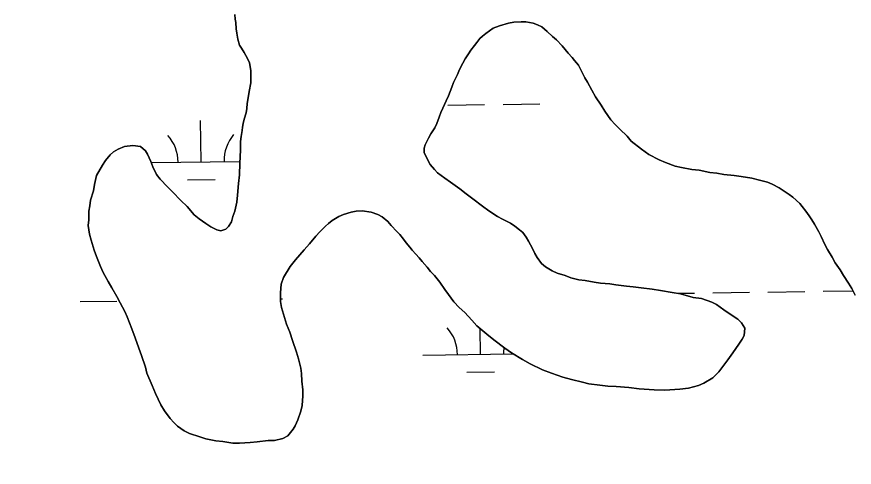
# Model space of a CAD drawing. Extents: x 3767014 to 3805179, y 361544 to 387384.
# Drawn here: x 3785751 to 3786478, y 373448 to 373840 of the extents above; entities that cross this region are included whole.
import ezdxf

# ---------------------------------------------------------------- set-up
doc = ezdxf.new("R2010")
doc.units = 0
for name, color, linetype in [('V-GRID-MAJR', 7, 'Continuous'), ('V-RIVR-EDGE', 7, 'Continuous'), ('V-TOPO-SHOR', 7, 'Continuous'), ('V-WETL-SWMP', 7, 'Continuous')]:
    doc.layers.add(name, color=color, linetype=linetype)

msp = doc.modelspace()

# ---------------------------------------------------------------- linework, layer by layer
at = {"layer": 'V-GRID-MAJR'}
msp.add_spline([(3771169.95, 373025.6), (3773820.257, 373061.356), (3779120.863, 373133.445), (3784421.458, 373206.305), (3789722.043, 373279.937), (3795022.617, 373354.339), (3800323.181, 373429.512), (3802973.458, 373467.388)], degree=3, dxfattribs=at)
at = {"layer": 'V-RIVR-EDGE'}
msp.add_spline([(3785266.865, 377529.211), (3785342.8, 377494.248), (3785391.258, 377467.439), (3785439.72, 377442.249), (3785475.246, 377418.707), (3785525.316, 377389.469), (3785575.383, 377359.422), (3785621.413, 377331.811), (3785722.351, 377269.288), (3785796.661, 377231.094), (3785852.385, 377199.415), (3785928.324, 377166.069), (3785964.678, 377149.804), (3786028.506, 377124.576), (3786060.018, 377113.175), (3786092.316, 377092.068), (3786117.34, 377073.405), (3786135.083, 377053.143), (3786154.458, 377039.347), (3786176.258, 377024.735), (3786206.946, 377006.867), (3786256.211, 376979.248), (3786328.098, 376942.677), (3786374.949, 376919.917), (3786491.265, 376862.208), (3786553.467, 376833.749), (3786619.713, 376805.279), (3786729.589, 376759.718), (3786796.656, 376736.099), (3786845.136, 376718.187), (3786867.767, 376712.469), (3787003.51, 376661.992), (3787089.16, 376631.048), (3787163.496, 376603.367), (3787230.559, 376578.13), (3787257.223, 376568.359), (3787300.044, 376551.27), (3787354.992, 376532.533), (3787409.127, 376512.181), (3787544.074, 376466.558), (3787612.756, 376442.126), (3787657.197, 376425.841), (3787730.724, 376398.162), (3787781.63, 376380.244), (3787834.96, 376361.511), (3787891.524, 376341.961), (3787940, 376322.432), (3787998.976, 376297.215), (3788050.697, 376281.721), (3788117.768, 376259.719), (3788176.757, 376240.164), (3788221.198, 376223.879), (3788259.981, 376209.226), (3788406.252, 376164.383), (3788541.215, 376125.23), (3788606.67, 376104.041), (3788679.39, 376077.173), (3788748.889, 376055.974), (3788871.693, 376005.528), (3788969.454, 375966.467), (3789047.013, 375933.926), (3789119.723, 375903.014), (3789155.253, 375881.09), (3789182.716, 375867.274), (3789214.225, 375854.256), (3789257.04, 375834.74), (3789281.286, 375828.21), (3789303.105, 375821.686), (3789328.955, 375809.491), (3789367.724, 375789.177), (3789414.577, 375767.225), (3789468.708, 375745.255), (3789509.105, 375728.981), (3789555.157, 375710.266), (3789585.849, 375694.015), (3789620.578, 375675.328), (3789681.97, 375646.062), (3789753.859, 375610.3), (3789792.633, 375591.603), (3789842.712, 375566.408), (3789897.64, 375539.584), (3789938.019, 375516.03), (3789968.727, 375506.25), (3790004.289, 375497.265), (3790030.972, 375494.773), (3790047.128, 375487.455), (3790077.007, 375469.589), (3790124.633, 375433.077), (3790192.442, 375382.768), (3790252.165, 375332.478), (3790290.91, 375302.459), (3790337.741, 375271.611), (3790406.357, 375220.491), (3790469.329, 375175.855), (3790570.248, 375106.054), (3790647.751, 375050.868), (3790691.367, 375028.115), (3790744.667, 374997.251), (3790806.838, 374955.852), (3790873.863, 374915.249), (3790932, 374877.903), (3791002.231, 374825.97), (3791052.265, 374782.175), (3791082.927, 374753.793), (3791131.331, 374705.149), (3791170.05, 374664.616), (3791192.631, 374638.681), (3791220.891, 374620.01), (3791288.67, 374557.569), (3791322.577, 374533.223), (3791362.944, 374504.817), (3791396.042, 374480.473), (3791434.785, 374449.645), (3791482.407, 374411.517), (3791534.052, 374365.291), (3791646.192, 374254.216), (3791707.514, 374196.644), (3791738.968, 374161.791), (3791773.65, 374123.694), (3791803.497, 374092.888), (3791829.321, 374070.18), (3791830.912, 374059.662), (3791837.316, 374032.958), (3791849.409, 374017.562), (3791884.123, 373992.405), (3791930.977, 373971.262), (3791954.393, 373955.838), (3791993.134, 373924.202), (3792026.979, 373874.785), (3792047.912, 373836.722), (3792063.186, 373799.482), (3792086.509, 373746.857), (3792112.249, 373690.181), (3792141.261, 373648.864), (3792158.993, 373624.558), (3792177.552, 373607.528), (3792214.702, 373586.409), (3792255.083, 373563.665), (3792301.119, 373538.48), (3792346.34, 373510.871), (3792382.671, 373485.71), (3792422.225, 373455.689), (3792479.537, 373411.875), (3792548.144, 373356.711), (3792619.168, 373298.307), (3792672.431, 373252.077), (3792709.534, 373212.357), (3792750.656, 373162.113), (3792839.385, 373068.08), (3792888.572, 373008.92), (3792945.027, 372945.699), (3792999.062, 372884.91), (3793053.898, 372820.884), (3793149.89, 372720.363), (3793208.761, 372653.092), (3793261.195, 372598.777), (3793315.232, 372538.796), (3793358.792, 372493.399), (3793409.592, 372432.618), (3793462.809, 372367.787), (3793498.283, 372323.219), (3793536.997, 372280.26), (3793578.124, 372232.443), (3793604.724, 372196.792), (3793668.438, 372125.466), (3793703.128, 372090.604), (3793760.41, 372034.66), (3793806.384, 371984.404), (3793839.438, 371942.268), (3793939.427, 371823.136), (3793981.333, 371763.186), (3794029.674, 371688.662), (3794050.609, 371651.408), (3794073.177, 371620.62), (3794178.796, 371488.535), (3794237.625, 371404.28), (3794268.243, 371358.106), (3794301.293, 371314.353), (3794332.724, 371269.794), (3794395.613, 371192), (3794429.476, 371149.862), (3794472.201, 371093.953), (3794523.788, 371024.274), (3794601.175, 370922.181), (3794640.679, 370871.942), (3794687.421, 370805.509), (3794733.389, 370752.828), (3794829.339, 370635.323), (3794895.463, 370557.521), (3794959.948, 370470.826), (3795013.158, 370403.569), (3795070.394, 370329.023), (3795159.854, 370203.448), (3795225.98, 370126.454), (3795296.13, 370041.363), (3795379.18, 369940.065), (3795459.001, 369841.201), (3795508.163, 369772.337), (3795554.103, 369708.333), (3795661.315, 369566.538), (3795715.338, 369500.897), (3795762.105, 369444.169), (3795798.366, 369390.703), (3795915.247, 369234.327), (3795963.601, 369165.465), (3796028.082, 369077.153), (3796043.387, 369052.853), (3796054.672, 369037.459), (3796077.242, 369007.48), (3796148.213, 368927.239), (3796183.677, 368878.627), (3796226.382, 368814.631), (3796275.531, 368740.105), (3796314.222, 368688.25), (3796353.714, 368633.158), (3796401.268, 368567.533), (3796456.873, 368487.33), (3796513.292, 368409.551), (3796545.533, 368365.8), (3796626.113, 368246.716), (3796670.449, 368188.377), (3796704.298, 368140.578), (3796751.041, 368074.145), (3796787.308, 368023.105), (3796838.907, 367958.278), (3796844.528, 367942.09), (3796845.295, 367925.104), (3796846.094, 367921.059), (3796852.559, 367919.425), (3796863.071, 367918.59), (3796875.166, 367904.003), (3796903.398, 367874.01), (3796931.629, 367844.017), (3796952.579, 367812.424), (3796982.392, 367767.87), (3797007.371, 367730.606), (3797037.194, 367690.095), (3797062.185, 367657.684), (3797075.869, 367631.77), (3797095.223, 367609.078), (3797126.665, 367569.372), (3797156.484, 367527.244), (3797212.099, 367451.085), (3797254.808, 367388.706), (3797302.183, 367327.228)], degree=3, dxfattribs=at)
at = {"layer": 'V-TOPO-SHOR'}
for points in [[(3785954.086, 373786.946), (3785953.935, 373793.185), (3785953.409, 373796.941), (3785952.866, 373800.072), (3785951.09, 373803.859), (3785948.104, 373808.923), (3785946.019, 373812.718), (3785944.213, 373815.258), (3785942.794, 373820.595), (3785941.995, 373825.916), (3785941.155, 373829.678), (3785940.981, 373834.982), (3785940.439, 373838.116), (3785940.23, 373842.173)], [(3786177.91, 373834.499), (3786170.056, 373832.205), (3786164.705, 373830.161), (3786158.352, 373825.649), (3786155.485, 373823.229), (3786152.937, 373821.111), (3786150.354, 373817.748), (3786148.415, 373814.992), (3786145.193, 373811.023), (3786143.244, 373807.955), (3786140.319, 373803.355), (3786138.353, 373799.662), (3786135.406, 373794.127), (3786133.737, 373789.805), (3786130.132, 373783.039), (3786128.775, 373778.709), (3786125.778, 373771.304), (3786123.796, 373766.991), (3786120.824, 373760.519), (3786119.17, 373756.82), (3786117.82, 373752.802), (3786115.807, 373747.244), (3786113.841, 373743.553), (3786110.588, 373738.335), (3786108.303, 373734.341), (3786105.665, 373728.798), (3786104.651, 373725.707), (3786104.555, 373721.967), (3786107.813, 373715.336), (3786109.898, 373711.541), (3786113.525, 373707.085), (3786116.257, 373704.207), (3786122.688, 373699.677), (3786127.585, 373696.122), (3786135.541, 373690.305), (3786141.044, 373686.111), (3786146.852, 373681.597), (3786155.415, 373675.142), (3786160.926, 373671.259), (3786168.285, 373666.393), (3786172.901, 373664.093), (3786179.667, 373660.489), (3786183.342, 373657.9), (3786187.624, 373654.672), (3786190.372, 373652.417), (3786193.383, 373648.289), (3786195.476, 373644.805), (3786198.743, 373638.485), (3786200.811, 373634.067), (3786202.904, 373630.584), (3786206.515, 373625.503), (3786210.181, 373622.603), (3786216.011, 373619.023), (3786220.326, 373617.042), (3786227.132, 373614.996), (3786232.07, 373612.997), (3786239.195, 373611.257), (3786244.474, 373610.497), (3786252.543, 373609.043), (3786257.823, 373608.283), (3786265.917, 373607.763), (3786271.188, 373606.692), (3786280.513, 373605.516), (3786286.424, 373605.053), (3786293.262, 373604.253)], [(3786352.9, 373704.666), (3786343.591, 373706.464), (3786337.378, 373707.248), (3786328.383, 373709.038), (3786322.798, 373710.118), (3786314.459, 373713.136), (3786308.906, 373715.463), (3786299.992, 373720.37), (3786293.561, 373724.898), (3786284.701, 373731.986), (3786281.066, 373736.131), (3786274.676, 373742.22), (3786270.732, 373746.373), (3786266.783, 373750.529), (3786261.671, 373757.832), (3786258.38, 373763.216), (3786253.582, 373770.509), (3786250.299, 373776.207), (3786246.735, 373783.158), (3786244.339, 373786.959), (3786241.673, 373792.329), (3786238.699, 373798.016), (3786235.377, 373802.155), (3786233.262, 373804.703), (3786229.929, 373808.53), (3786227.206, 373811.719), (3786224.482, 373814.906), (3786219.626, 373820.02), (3786216.269, 373822.911), (3786211.708, 373827.392), (3786206.82, 373831.261), (3786203.129, 373833.225), (3786199.422, 373834.569), (3786192.906, 373835.67), (3786188.855, 373835.775), (3786182.606, 373835.314), (3786177.91, 373834.499)], [(3785833.097, 373604.246), (3785830.117, 373609.622), (3785825.644, 373617.534), (3785823.289, 373622.893), (3785819.764, 373631.403), (3785817.729, 373637.066), (3785815.142, 373645.55), (3785813.721, 373650.888), (3785812.666, 373658.395), (3785813.106, 373663.372), (3785813.299, 373670.849), (3785814.042, 373675.509), (3785814.794, 373680.477), (3785817.182, 373688.522), (3785818.261, 373694.104), (3785820.018, 373701.854), (3785825.245, 373711.072), (3785827.842, 373715.06), (3785831.708, 373719.946), (3785834.586, 373722.678), (3785838.692, 373724.757), (3785844.363, 373727.104), (3785851.561, 373728.167), (3785858.08, 373727.063), (3785862.354, 373723.524), (3785864.151, 373720.671), (3785867.098, 373714.048), (3785868.855, 373709.638), (3785872.107, 373702.696), (3785875.126, 373698.876), (3785881.499, 373692.167), (3785886.06, 373687.684), (3785893.042, 373680.334), (3785898.825, 373674.886), (3785904.879, 373667.87), (3785909.153, 373664.331), (3785914.97, 373660.128), (3785919.258, 373657.212), (3785924.493, 373654.582), (3785927.903, 373653.871), (3785932.306, 373655.317), (3785934.542, 373657.441), (3785937.145, 373661.74), (3785938.513, 373666.381), (3785940.191, 373671.015), (3785941.95, 373678.765), (3785942.421, 373684.987), (3785943.302, 373694.94), (3785944.117, 373702.403), (3785944.381, 373712.684), (3785944.838, 373718.283), (3785944.989, 373724.204), (3785945.182, 373731.681), (3785945.606, 373736.033), (3785946.355, 373741.004), (3785946.748, 373744.11), (3785947.451, 373747.209), (3785948.172, 373750.932), (3785949.874, 373756.501), (3785950.593, 373760.224), (3785950.703, 373764.586), (3785952.126, 373771.408), (3785952.534, 373775.138), (3785953.974, 373782.584), (3785954.086, 373786.946)], [(3786479.222, 373597.91), (3786476.251, 373603.597), (3786473.568, 373608.342), (3786469.062, 373615.007), (3786466.379, 373619.752), (3786461.865, 373626.103), (3786459.183, 373630.85), (3786455.3, 373637.496), (3786452.92, 373641.921), (3786449.67, 373648.864), (3786447.593, 373652.97), (3786444.021, 373659.61), (3786441.625, 373663.411), (3786439.221, 373666.905), (3786436.521, 373671.025), (3786433.189, 373674.853), (3786431.082, 373677.712), (3786424.987, 373683.17), (3786421.927, 373685.431), (3786416.719, 373688.995), (3786413.348, 373691.264), (3786407.196, 373694.539), (3786403.186, 373696.202), (3786396.061, 373697.944), (3786389.559, 373699.671), (3786380.244, 373701.156), (3786374.029, 373701.94), (3786365.009, 373702.796), (3786359.113, 373703.884), (3786352.9, 373704.666)], [(3786215.276, 373529.877), (3786207.561, 373532.882), (3786196.785, 373538.147), (3786190.018, 373541.752), (3786180.503, 373547.607), (3786174.689, 373551.809), (3786165.207, 373558.914), (3786159.095, 373563.747), (3786150.557, 373571.136), (3786146.002, 373575.931), (3786139.94, 373582.634), (3786135.068, 373587.123), (3786130.515, 373591.917), (3786125.69, 373598.276), (3786122.688, 373602.719), (3786118.174, 373609.069), (3786113.644, 373614.8), (3786110.306, 373618.314), (3786107.285, 373622.134), (3786103.054, 373627.229), (3786100.33, 373630.418), (3786097.293, 373633.613), (3786094.266, 373637.121), (3786092.148, 373639.669), (3786089.129, 373643.488), (3786086.719, 373646.669), (3786083.387, 373650.494), (3786080.966, 373653.364), (3786076.11, 373658.475), (3786073.081, 373661.984), (3786068.195, 373665.85), (3786064.51, 373668.128), (3786058.639, 373670.149), (3786050.875, 373671.284), (3786045.562, 373670.798), (3786041.176, 373669.975), (3786034.577, 373667.964), (3786030.479, 373666.196), (3786024.783, 373662.915), (3786021.595, 373660.192), (3786019.039, 373657.763), (3786013.925, 373652.907), (3786010.402, 373649.255), (3786004.928, 373642.538), (3786000.431, 373637.352), (3785992.722, 373628.509), (3785988.206, 373622.703), (3785982.351, 373613.19), (3785980.327, 373607.316), (3785979.824, 373599.847), (3785979.944, 373592.362), (3785980.741, 373587.041), (3785982.468, 373581.387), (3785985.046, 373572.59), (3785987.987, 373565.656), (3785990.293, 373558.424), (3785993.777, 373548.358), (3785995.493, 373542.391), (3785997.465, 373534.235), (3785997.969, 373529.546), (3785998.424, 373522.988), (3785999.167, 373515.484), (3785999.341, 373510.182), (3785998.501, 373501.785), (3785997.438, 373496.825)], [(3785997.438, 373496.825), (3785994.754, 373489.411), (3785992.435, 373484.17), (3785990.799, 373481.096), (3785986.283, 373475.288), (3785981.865, 373473.217), (3785974.644, 373471.223), (3785969.037, 373471.366), (3785959.649, 373470.049), (3785953.402, 373469.586), (3785944.031, 373468.892), (3785938.423, 373469.035), (3785929.732, 373470.508), (3785923.508, 373470.979), (3785914.824, 373472.761), (3785909.569, 373474.454), (3785900.605, 373477.492), (3785895.989, 373479.793), (3785890.164, 373483.685), (3785887.129, 373486.88), (3785883.791, 373490.396), (3785878.974, 373497.066), (3785875.683, 373502.451), (3785871.257, 373512.23), (3785868.318, 373519.164), (3785863.606, 373529.886), (3785862.496, 373535.214), (3785859.014, 373545.28), (3785856.681, 373551.576), (3785853.487, 373560.698), (3785850.572, 373568.568), (3785848.52, 373573.608), (3785846.474, 373578.962), (3785844.414, 373583.691), (3785840.556, 373591.272), (3785837.578, 373596.648), (3785833.097, 373604.246)], [(3786293.262, 373604.253), (3786302.896, 373603.071), (3786310.037, 373601.951), (3786320.279, 373600.13), (3786327.42, 373599.01), (3786338.566, 373595.917), (3786345.707, 373594.799), (3786354.669, 373591.762), (3786358.673, 373589.787), (3786365.095, 373584.946), (3786370.615, 373581.374), (3786377.357, 373576.836), (3786380.392, 373573.641), (3786383.394, 373569.199), (3786382.915, 373562.664), (3786380.965, 373559.596), (3786378.049, 373555.307), (3786372.863, 373547.646), (3786368.655, 373541.518), (3786360.903, 373531.118), (3786355.472, 373525.957), (3786347.866, 373521.165), (3786343.137, 373519.105), (3786334.349, 373516.838), (3786326.847, 373516.094), (3786313.73, 373515.185), (3786304.694, 373515.418), (3786291.623, 373516.379), (3786282.612, 373517.544), (3786271.414, 373518.456), (3786264.248, 373518.642), (3786257.41, 373519.441), (3786247.776, 373520.624), (3786242.199, 373522.013), (3786232.596, 373524.444), (3786225.168, 373526.504), (3786215.276, 373529.877)]]:
    msp.add_lwpolyline(points, dxfattribs=at)
at = {"layer": 'V-WETL-SWMP'}
for p, q in [((3786125.216, 373763.167), (3786157.213, 373763.612)), ((3786173.211, 373763.834), (3786205.208, 373764.278)), ((3785910.818, 373713.754), (3785910.318, 373749.751)), ((3785867.455, 373713.152), (3785944.506, 373714.222)), ((3785899.033, 373698.158), (3785923.031, 373698.492)), ((3786451.498, 373601.182), (3786477.326, 373601.541)), ((3785979.908, 373594.632), (3785981.635, 373594.655)), ((3786324.789, 373599.422), (3786339.508, 373599.627)), ((3786355.507, 373599.849), (3786387.504, 373600.294)), ((3786403.502, 373600.516), (3786435.499, 373600.96)), ((3785805.652, 373592.211), (3785837.649, 373592.655)), ((3786153.639, 373546.298), (3786153.327, 373568.739)), ((3786103.644, 373545.603), (3786181.991, 373546.692)), ((3786141.855, 373530.702), (3786165.852, 373531.035))]:
    msp.add_line(p, q, dxfattribs=at)
for points in [[(3785940.23, 373842.173), (3785940.438, 373838.115), (3785940.981, 373834.983), (3785941.156, 373829.678), (3785941.994, 373825.916), (3785942.793, 373820.595), (3785944.214, 373815.258), (3785946.019, 373812.718), (3785948.104, 373808.923), (3785951.091, 373803.858), (3785952.865, 373800.071), (3785953.408, 373796.94), (3785953.934, 373793.185), (3785954.086, 373786.946), (3785953.973, 373782.584), (3785952.535, 373775.138), (3785952.127, 373771.408), (3785950.704, 373764.586), (3785950.592, 373760.224), (3785949.873, 373756.501), (3785948.171, 373750.933), (3785947.451, 373747.21), (3785946.748, 373744.111), (3785946.356, 373741.003)], [(3786227.132, 373614.996), (3786220.326, 373617.042), (3786216.012, 373619.023), (3786210.181, 373622.603), (3786206.514, 373625.503), (3786202.904, 373630.584), (3786200.811, 373634.067), (3786198.743, 373638.485), (3786195.476, 373644.805), (3786193.383, 373648.288), (3786190.372, 373652.418), (3786187.624, 373654.672), (3786183.342, 373657.899), (3786179.667, 373660.488), (3786172.901, 373664.092), (3786168.284, 373666.393), (3786160.927, 373671.258), (3786155.415, 373675.141), (3786146.852, 373681.597), (3786141.044, 373686.111), (3786135.541, 373690.306), (3786127.584, 373696.122), (3786122.688, 373699.678), (3786116.257, 373704.208), (3786113.525, 373707.084), (3786109.899, 373711.542), (3786107.814, 373715.337), (3786104.555, 373721.968), (3786104.651, 373725.707), (3786105.666, 373728.798), (3786108.303, 373734.342), (3786110.588, 373738.336), (3786113.84, 373743.553), (3786115.806, 373747.243), (3786117.819, 373752.803), (3786119.17, 373756.821), (3786120.824, 373760.52), (3786123.796, 373766.991), (3786125.778, 373771.304), (3786128.774, 373778.71), (3786130.133, 373783.039), (3786133.736, 373789.805), (3786135.406, 373794.127), (3786138.354, 373799.663), (3786140.32, 373803.354), (3786143.244, 373807.955), (3786145.194, 373811.022), (3786148.414, 373814.992), (3786150.355, 373817.748), (3786152.936, 373821.111), (3786155.484, 373823.228), (3786158.352, 373825.649), (3786164.704, 373830.162), (3786170.057, 373832.206), (3786177.91, 373834.498), (3786182.607, 373835.313), (3786188.854, 373835.775), (3786192.905, 373835.671), (3786199.423, 373834.568), (3786203.13, 373833.226), (3786206.82, 373831.26), (3786211.709, 373827.393), (3786216.27, 373822.911), (3786219.625, 373820.019), (3786224.482, 373814.906), (3786227.206, 373811.718), (3786229.93, 373808.53), (3786233.261, 373804.703), (3786235.377, 373802.155), (3786238.7, 373798.016), (3786241.672, 373792.328), (3786244.339, 373786.959), (3786246.736, 373783.157), (3786250.298, 373776.206), (3786253.581, 373770.51), (3786258.381, 373763.216), (3786261.672, 373757.831), (3786266.784, 373750.529), (3786270.731, 373746.374), (3786274.677, 373742.22), (3786281.067, 373736.132), (3786284.701, 373731.986), (3786293.56, 373724.899), (3786299.991, 373720.369), (3786308.906, 373715.463), (3786314.458, 373713.137), (3786322.798, 373710.117), (3786328.382, 373709.038), (3786337.377, 373707.248), (3786343.592, 373706.464), (3786352.899, 373704.666), (3786359.114, 373703.883), (3786365.009, 373702.796), (3786374.029, 373701.94), (3786380.244, 373701.156), (3786389.558, 373699.67), (3786396.061, 373697.944), (3786403.187, 373696.201), (3786407.197, 373694.539), (3786413.348, 373691.263), (3786416.719, 373688.994)], [(3785946.356, 373741.003), (3785945.605, 373736.034), (3785945.181, 373731.681), (3785944.989, 373724.203), (3785944.837, 373718.283), (3785944.381, 373712.683), (3785944.116, 373702.402), (3785943.301, 373694.941), (3785942.421, 373684.987), (3785941.949, 373678.764), (3785940.191, 373671.015), (3785938.513, 373666.381), (3785937.146, 373661.74), (3785934.542, 373657.442), (3785932.305, 373655.318), (3785927.903, 373653.872), (3785924.492, 373654.583), (3785919.259, 373657.212), (3785914.97, 373660.128), (3785909.154, 373664.331), (3785904.88, 373667.87), (3785898.826, 373674.885), (3785893.042, 373680.334), (3785886.061, 373687.684), (3785881.5, 373692.166), (3785875.125, 373698.877), (3785872.106, 373702.696), (3785868.855, 373709.639), (3785867.098, 373714.048), (3785864.151, 373720.671), (3785862.354, 373723.523), (3785858.08, 373727.063), (3785851.561, 373728.166), (3785844.363, 373727.104), (3785838.691, 373724.756), (3785834.585, 373722.679), (3785831.709, 373719.947), (3785827.842, 373715.059), (3785825.245, 373711.072), (3785820.019, 373701.854), (3785818.261, 373694.105), (3785817.182, 373688.521), (3785814.793, 373680.477), (3785814.042, 373675.508), (3785813.298, 373670.85), (3785813.106, 373663.373), (3785812.666, 373658.396), (3785813.72, 373650.887), (3785815.141, 373645.55), (3785817.729, 373637.066), (3785819.765, 373631.402), (3785823.288, 373622.893), (3785825.644, 373617.533), (3785830.117, 373609.623), (3785833.096, 373604.247), (3785837.577, 373596.649), (3785840.556, 373591.272), (3785844.414, 373583.691), (3785846.475, 373578.961), (3785848.52, 373573.609), (3785850.572, 373568.568), (3785853.487, 373560.698), (3785856.682, 373551.575), (3785859.014, 373545.28), (3785862.496, 373535.214), (3785863.606, 373529.885), (3785868.319, 373519.164), (3785871.258, 373512.229), (3785875.683, 373502.451), (3785878.974, 373497.066), (3785883.79, 373490.395), (3785887.129, 373486.88), (3785890.165, 373483.684), (3785895.988, 373479.793), (3785900.605, 373477.492), (3785909.568, 373474.455), (3785914.825, 373472.761), (3785923.508, 373470.979), (3785929.732, 373470.507), (3785938.423, 373469.036), (3785944.031, 373468.892), (3785953.402, 373469.586), (3785959.649, 373470.049), (3785969.036, 373471.366), (3785974.644, 373471.222), (3785981.866, 373473.218), (3785986.284, 373475.287), (3785990.798, 373481.095), (3785992.436, 373484.17), (3785994.753, 373489.41), (3785997.438, 373496.824), (3785998.501, 373501.785), (3785999.341, 373510.181), (3785999.166, 373515.485), (3785998.423, 373522.987), (3785997.968, 373529.545), (3785997.466, 373534.235), (3785995.493, 373542.391), (3785993.776, 373548.359), (3785990.294, 373558.425), (3785987.986, 373565.655)], [(3786416.719, 373688.994), (3786421.927, 373685.431), (3786424.987, 373683.17), (3786431.082, 373677.713), (3786433.19, 373674.853), (3786436.521, 373671.026), (3786439.221, 373666.904), (3786441.626, 373663.412), (3786444.022, 373659.609), (3786447.592, 373652.971), (3786449.669, 373648.864), (3786452.92, 373641.922), (3786455.3, 373637.496), (3786459.182, 373630.849), (3786461.866, 373626.103), (3786466.379, 373619.752), (3786469.062, 373615.006), (3786473.567, 373608.343), (3786476.251, 373603.598), (3786479.223, 373597.91)], [(3785987.986, 373565.655), (3785985.047, 373572.59), (3785982.467, 373581.386), (3785980.742, 373587.042), (3785979.944, 373592.362), (3785979.824, 373599.848), (3785980.328, 373607.317), (3785982.35, 373613.189), (3785988.207, 373622.703), (3785992.721, 373628.51), (3786000.431, 373637.353), (3786004.929, 373642.537), (3786010.402, 373649.255), (3786013.925, 373652.906), (3786019.038, 373657.762), (3786021.595, 373660.191), (3786024.783, 373662.915), (3786030.479, 373666.197), (3786034.577, 373667.963), (3786041.176, 373669.975), (3786045.562, 373670.798), (3786050.874, 373671.284), (3786058.639, 373670.149), (3786064.511, 373668.128), (3786068.194, 373665.85), (3786073.082, 373661.984), (3786076.11, 373658.476), (3786080.966, 373653.363), (3786083.387, 373650.495), (3786086.718, 373646.668), (3786089.13, 373643.488), (3786092.149, 373639.669), (3786094.266, 373637.121), (3786097.293, 373633.613), (3786100.329, 373630.418), (3786103.053, 373627.23), (3786107.286, 373622.133), (3786110.306, 373618.314), (3786113.645, 373614.799), (3786118.174, 373609.07), (3786122.687, 373602.719), (3786125.69, 373598.277), (3786130.515, 373591.917), (3786135.068, 373587.124), (3786139.941, 373582.634), (3786146.003, 373575.931), (3786150.557, 373571.137), (3786159.096, 373563.747), (3786165.207, 373558.913), (3786174.689, 373551.81), (3786180.504, 373547.607), (3786190.018, 373541.751), (3786196.784, 373538.147), (3786207.561, 373532.882), (3786215.277, 373529.877), (3786225.167, 373526.505), (3786232.596, 373524.444), (3786242.199, 373522.014), (3786247.775, 373520.624), (3786257.409, 373519.44), (3786264.247, 373518.641), (3786271.413, 373518.456), (3786282.613, 373517.545), (3786291.624, 373516.378), (3786304.694, 373515.418), (3786313.729, 373515.185), (3786326.846, 373516.095), (3786334.348, 373516.837), (3786343.136, 373519.105), (3786347.865, 373521.166), (3786355.471, 373525.958), (3786360.904, 373531.119), (3786368.654, 373541.519), (3786372.864, 373547.646), (3786378.05, 373555.307), (3786380.966, 373559.596), (3786382.915, 373562.664), (3786383.395, 373569.199), (3786380.392, 373573.641), (3786377.357, 373576.836), (3786370.615, 373581.375), (3786365.095, 373584.946), (3786358.672, 373589.788), (3786354.67, 373591.761), (3786345.707, 373594.798), (3786338.565, 373595.917), (3786327.421, 373599.01), (3786320.279, 373600.129), (3786310.038, 373601.951), (3786302.896, 373603.07), (3786293.262, 373604.253), (3786286.424, 373605.053), (3786280.512, 373605.517), (3786271.189, 373606.692), (3786265.917, 373607.763), (3786257.824, 373608.283), (3786252.544, 373609.042), (3786244.475, 373610.497), (3786239.195, 373611.256), (3786232.069, 373612.998), (3786227.132, 373614.996)]]:
    msp.add_lwpolyline(points, dxfattribs=at)
for centre, start, end in [((3785855.574, 373713.462), 0.024037, 41.567696), ((3785966.049, 373714.996), 140.024034, 181.567693), ((3786098.395, 373546.005), 0.024037, 41.567696), ((3786208.87, 373547.54), 172.140386, 181.567693)]:
    msp.add_arc(centre, 35.246, start, end, dxfattribs=at)

doc.saveas('drawing.dxf')
